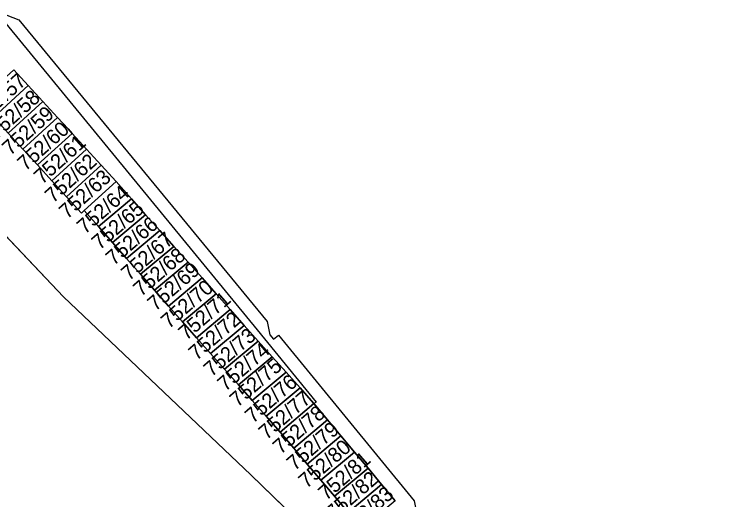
# Model space of a CAD drawing. Extents: x -263943 to -261149, y -1236934 to -1230686.
# Drawn here: x -262396.2 to -262300.1, y -1235372.3 to -1235306.7 of the extents above; entities that cross this region are included whole.
import ezdxf

# ---------------------------------------------------------------- set-up
doc = ezdxf.new("R2010")
doc.units = 0
for name, color, linetype in [('body_kn', 7, 'Continuous'), ('kladpar_druhypozemkov', 7, 'Continuous'), ('kladpar_hranice', 7, 'Continuous'), ('kladpar_parcelnecisla', 7, 'Continuous'), ('kladpar_plochy', 7, 'Continuous'), ('zappar_hrandruhpozemk', 7, 'Continuous'), ('zuob_linie', 7, 'Continuous'), ('zuob_plochy', 7, 'Continuous')]:
    doc.layers.add(name, color=color, linetype=linetype)

msp = doc.modelspace()

# ---------------------------------------------------------------- linework, layer by layer
at = {"layer": 'body_kn'}
for p, q in [((-262395.58, -1235307.42), (-262395.58, -1235307.42)), ((-262394.32, -1235316.33), (-262394.32, -1235316.33)), ((-262392.35, -1235318.48), (-262392.35, -1235318.48)), ((-262390.38, -1235320.64), (-262390.38, -1235320.64)), ((-262388.95, -1235322.2), (-262388.95, -1235322.2)), ((-262388.41, -1235322.79), (-262388.41, -1235322.79)), ((-262395.07, -1235324.91), (-262395.07, -1235324.91)), ((-262386.44, -1235324.94), (-262386.44, -1235324.94)), ((-262393.63, -1235326.48), (-262393.63, -1235326.48)), ((-262393.1, -1235327.06), (-262393.1, -1235327.06)), ((-262393.1, -1235327.06), (-262393.1, -1235327.06)), ((-262384.47, -1235327.1), (-262384.47, -1235327.1)), ((-262391.13, -1235329.21), (-262391.13, -1235329.21)), ((-262391.13, -1235329.21), (-262391.13, -1235329.21)), ((-262382.46, -1235329.29), (-262382.46, -1235329.29)), ((-262389.15, -1235331.36), (-262389.15, -1235331.36)), ((-262380.36, -1235331.64), (-262380.36, -1235331.64)), ((-262386.76, -1235333.24), (-262386.76, -1235333.24)), ((-262386.76, -1235333.24), (-262386.76, -1235333.24)), ((-262387.12, -1235333.57), (-262387.12, -1235333.57)), ((-262387.12, -1235333.57), (-262387.12, -1235333.57)), ((-262378.45, -1235333.79), (-262378.45, -1235333.79)), ((-262384.85, -1235335.4), (-262384.85, -1235335.4)), ((-262384.85, -1235335.4), (-262384.85, -1235335.4)), ((-262376.54, -1235335.93), (-262376.54, -1235335.93)), ((-262382.95, -1235337.55), (-262382.95, -1235337.55)), ((-262382.95, -1235337.55), (-262382.95, -1235337.55)), ((-262374.63, -1235338.07), (-262374.63, -1235338.07)), ((-262381.05, -1235339.7), (-262381.05, -1235339.7)), ((-262381.05, -1235339.7), (-262381.05, -1235339.7)), ((-262372.72, -1235340.21), (-262372.72, -1235340.21)), ((-262379.15, -1235341.85), (-262379.15, -1235341.85)), ((-262379.15, -1235341.85), (-262379.15, -1235341.85)), ((-262370.82, -1235342.34), (-262370.82, -1235342.34)), ((-262377.25, -1235344), (-262377.25, -1235344)), ((-262377.25, -1235344), (-262377.25, -1235344)), ((-262389.55, -1235344.89), (-262389.55, -1235344.89)), ((-262368.92, -1235344.48), (-262368.92, -1235344.48)), ((-262375.36, -1235346.14), (-262375.36, -1235346.14)), ((-262375.36, -1235346.14), (-262375.36, -1235346.14)), ((-262367.02, -1235346.62), (-262367.02, -1235346.62)), ((-262373.46, -1235348.28), (-262373.46, -1235348.28)), ((-262373.46, -1235348.28), (-262373.46, -1235348.28)), ((-262365.12, -1235348.75), (-262365.12, -1235348.75)), ((-262362.03, -1235348.23), (-262362.03, -1235348.23)), ((-262363.38, -1235349.34), (-262363.38, -1235349.34)), ((-262371.56, -1235350.42), (-262371.56, -1235350.42)), ((-262371.56, -1235350.42), (-262371.56, -1235350.42)), ((-262361.67, -1235350.03), (-262361.67, -1235350.03)), ((-262361.17, -1235350.64), (-262361.17, -1235350.64)), ((-262360.5, -1235350.09), (-262360.5, -1235350.09)), ((-262363.23, -1235350.87), (-262363.23, -1235350.87)), ((-262369.67, -1235352.55), (-262369.67, -1235352.55)), ((-262369.67, -1235352.55), (-262369.67, -1235352.55)), ((-262361.34, -1235352.99), (-262361.34, -1235352.99)), ((-262367.79, -1235354.68), (-262367.79, -1235354.68)), ((-262367.79, -1235354.68), (-262367.79, -1235354.68)), ((-262359.46, -1235355.1), (-262359.46, -1235355.1)), ((-262365.91, -1235356.81), (-262365.91, -1235356.81)), ((-262365.91, -1235356.81), (-262365.91, -1235356.81)), ((-262357.57, -1235357.22), (-262357.57, -1235357.22)), ((-262364.03, -1235358.93), (-262364.03, -1235358.93)), ((-262364.03, -1235358.93), (-262364.03, -1235358.93)), ((-262355.75, -1235359.27), (-262355.75, -1235359.27)), ((-262355.69, -1235359.34), (-262355.69, -1235359.34)), ((-262355.4, -1235359.15), (-262355.4, -1235359.15)), ((-262355.4, -1235359.15), (-262355.4, -1235359.15)), ((-262362.15, -1235361.05), (-262362.15, -1235361.05)), ((-262353.87, -1235361.52), (-262353.87, -1235361.52)), ((-262360.27, -1235363.18), (-262360.27, -1235363.18)), ((-262360.27, -1235363.18), (-262360.27, -1235363.18)), ((-262360.23, -1235363.22), (-262360.23, -1235363.22)), ((-262360.23, -1235363.22), (-262360.23, -1235363.22)), ((-262352.04, -1235363.7), (-262352.04, -1235363.7)), ((-262358.43, -1235365.34), (-262358.43, -1235365.34)), ((-262358.43, -1235365.34), (-262358.43, -1235365.34)), ((-262350.21, -1235365.88), (-262350.21, -1235365.88)), ((-262356.59, -1235367.51), (-262356.59, -1235367.51)), ((-262356.59, -1235367.51), (-262356.59, -1235367.51)), ((-262364.23, -1235368.95), (-262364.23, -1235368.95)), ((-262348.38, -1235368.07), (-262348.38, -1235368.07)), ((-262354.75, -1235369.68), (-262354.75, -1235369.68)), ((-262354.75, -1235369.68), (-262354.75, -1235369.68)), ((-262346.55, -1235370.26), (-262346.55, -1235370.26)), ((-262352.91, -1235371.86), (-262352.91, -1235371.86)), ((-262352.91, -1235371.86), (-262352.91, -1235371.86))]:
    msp.add_line(p, q, dxfattribs=at)
at = {"layer": 'kladpar_druhypozemkov'}
for p, q in [((-262395.8, -1235318.59), (-262395.8, -1235318.59)), ((-262393.9, -1235320.49), (-262393.9, -1235320.49)), ((-262391.9, -1235322.99), (-262391.9, -1235322.99)), ((-262389.75, -1235324.79), (-262389.75, -1235324.79)), ((-262387.8, -1235326.94), (-262387.8, -1235326.94)), ((-262385.8, -1235329.09), (-262385.8, -1235329.09)), ((-262383.71, -1235331.35), (-262383.71, -1235331.35)), ((-262381.56, -1235333.45), (-262381.56, -1235333.45)), ((-262379.71, -1235335.55), (-262379.71, -1235335.55)), ((-262377.81, -1235337.75), (-262377.81, -1235337.75)), ((-262375.91, -1235339.95), (-262375.91, -1235339.95)), ((-262373.96, -1235342), (-262373.96, -1235342)), ((-262372.16, -1235344.25), (-262372.16, -1235344.25)), ((-262370.11, -1235346.25), (-262370.11, -1235346.25)), ((-262368.26, -1235348.5), (-262368.26, -1235348.5)), ((-262366.41, -1235350.6), (-262366.41, -1235350.6)), ((-262364.56, -1235352.8), (-262364.56, -1235352.8)), ((-262362.81, -1235355), (-262362.81, -1235355)), ((-262360.86, -1235356.95), (-262360.86, -1235356.95)), ((-262358.96, -1235359.15), (-262358.96, -1235359.15)), ((-262357.11, -1235361.15), (-262357.11, -1235361.15)), ((-262355.31, -1235363.35), (-262355.31, -1235363.35)), ((-262353.56, -1235365.8), (-262353.56, -1235365.8)), ((-262351.51, -1235367.95), (-262351.51, -1235367.95)), ((-262349.91, -1235370.15), (-262349.91, -1235370.15)), ((-262347.91, -1235372.15), (-262347.91, -1235372.15))]:
    msp.add_line(p, q, dxfattribs=at)
at = {"layer": 'kladpar_hranice'}
for points in [[(-262397.23, -1235306.8), (-262395.58, -1235307.42), (-262362.03, -1235348.23), (-262361.67, -1235350.03), (-262361.17, -1235350.64), (-262360.5, -1235350.09), (-262342.12, -1235372.47)], [(-262400.99, -1235318.47), (-262396.28, -1235314.18), (-262394.32, -1235316.33), (-262399.02, -1235320.61), (-262400.99, -1235318.47)], [(-262344.7, -1235372.47), (-262346.55, -1235370.26), (-262348.38, -1235368.07), (-262350.21, -1235365.88), (-262352.04, -1235363.7), (-262353.87, -1235361.52), (-262355.69, -1235359.34), (-262355.75, -1235359.27), (-262357.57, -1235357.22), (-262359.46, -1235355.1), (-262361.34, -1235352.99), (-262363.23, -1235350.87), (-262365.12, -1235348.75), (-262367.02, -1235346.62), (-262368.92, -1235344.48), (-262370.82, -1235342.34), (-262372.72, -1235340.21), (-262374.63, -1235338.07), (-262376.54, -1235335.93), (-262378.45, -1235333.79), (-262380.36, -1235331.64), (-262382.46, -1235329.29), (-262384.47, -1235327.1), (-262386.44, -1235324.94), (-262388.41, -1235322.79), (-262388.95, -1235322.2), (-262390.38, -1235320.64), (-262392.35, -1235318.48), (-262394.32, -1235316.33), (-262396.28, -1235314.18)], [(-262399.02, -1235320.61), (-262394.32, -1235316.33), (-262392.35, -1235318.48), (-262397.05, -1235322.76), (-262399.02, -1235320.61)], [(-262397.05, -1235322.76), (-262392.35, -1235318.48), (-262390.38, -1235320.64), (-262395.07, -1235324.91), (-262397.05, -1235322.76)], [(-262393.1, -1235327.06), (-262393.63, -1235326.48), (-262395.07, -1235324.91), (-262390.38, -1235320.64), (-262388.95, -1235322.2), (-262388.41, -1235322.79), (-262393.1, -1235327.06)], [(-262397.05, -1235322.76), (-262395.07, -1235324.91), (-262393.63, -1235326.48), (-262393.1, -1235327.06), (-262391.13, -1235329.21), (-262389.15, -1235331.36), (-262387.12, -1235333.57), (-262386.76, -1235333.24), (-262384.85, -1235335.4), (-262382.95, -1235337.55), (-262381.05, -1235339.7), (-262379.15, -1235341.85), (-262377.25, -1235344), (-262375.36, -1235346.14), (-262373.46, -1235348.28), (-262371.56, -1235350.42), (-262369.67, -1235352.55), (-262367.79, -1235354.68), (-262365.91, -1235356.81), (-262364.03, -1235358.93), (-262362.15, -1235361.05), (-262360.27, -1235363.18), (-262360.23, -1235363.22), (-262358.43, -1235365.34), (-262356.59, -1235367.51), (-262354.75, -1235369.68), (-262352.91, -1235371.86), (-262351.06, -1235374.04)], [(-262393.1, -1235327.06), (-262388.41, -1235322.79), (-262386.44, -1235324.94), (-262391.13, -1235329.21), (-262393.1, -1235327.06)], [(-262391.13, -1235329.21), (-262386.44, -1235324.94), (-262384.47, -1235327.1), (-262389.15, -1235331.36), (-262391.13, -1235329.21)], [(-262387.12, -1235333.57), (-262389.15, -1235331.36), (-262384.47, -1235327.1), (-262382.46, -1235329.29), (-262386.76, -1235333.24), (-262387.12, -1235333.57)], [(-262386.76, -1235333.24), (-262382.46, -1235329.29), (-262380.36, -1235331.64), (-262384.85, -1235335.4), (-262386.76, -1235333.24)], [(-262384.85, -1235335.4), (-262380.36, -1235331.64), (-262378.45, -1235333.79), (-262382.95, -1235337.55), (-262384.85, -1235335.4)], [(-262400.65, -1235333.22), (-262389.55, -1235344.89), (-262364.23, -1235368.95), (-262342.8, -1235389.74), (-262317.48, -1235415.4), (-262307.94, -1235425.05), (-262302.34, -1235430.86), (-262320.6, -1235447.09), (-262323.09, -1235448.6), (-262335.05, -1235448.5), (-262342.87, -1235448.75), (-262346.7, -1235449.76), (-262349.72, -1235452.01), (-262354.97, -1235458.05), (-262370.19, -1235473.58), (-262395.03, -1235450.14), (-262423.63, -1235423.11)], [(-262342.8, -1235389.74), (-262364.23, -1235368.95), (-262389.55, -1235344.89), (-262400.65, -1235333.22)], [(-262382.95, -1235337.55), (-262378.45, -1235333.79), (-262376.54, -1235335.93), (-262381.05, -1235339.7), (-262382.95, -1235337.55)], [(-262381.05, -1235339.7), (-262376.54, -1235335.93), (-262374.63, -1235338.07), (-262379.15, -1235341.85), (-262381.05, -1235339.7)], [(-262379.15, -1235341.85), (-262374.63, -1235338.07), (-262372.72, -1235340.21), (-262377.25, -1235344), (-262379.15, -1235341.85)], [(-262377.25, -1235344), (-262372.72, -1235340.21), (-262370.82, -1235342.34), (-262375.36, -1235346.14), (-262377.25, -1235344)], [(-262375.36, -1235346.14), (-262370.82, -1235342.34), (-262368.92, -1235344.48), (-262373.46, -1235348.28), (-262375.36, -1235346.14)], [(-262373.46, -1235348.28), (-262368.92, -1235344.48), (-262367.02, -1235346.62), (-262371.56, -1235350.42), (-262373.46, -1235348.28)], [(-262371.56, -1235350.42), (-262367.02, -1235346.62), (-262365.12, -1235348.75), (-262369.67, -1235352.55), (-262371.56, -1235350.42)], [(-262369.67, -1235352.55), (-262365.12, -1235348.75), (-262363.23, -1235350.87), (-262367.79, -1235354.68), (-262369.67, -1235352.55)], [(-262367.79, -1235354.68), (-262363.23, -1235350.87), (-262361.34, -1235352.99), (-262365.91, -1235356.81), (-262367.79, -1235354.68)], [(-262365.91, -1235356.81), (-262361.34, -1235352.99), (-262359.46, -1235355.1), (-262364.03, -1235358.93), (-262365.91, -1235356.81)], [(-262364.03, -1235358.93), (-262359.46, -1235355.1), (-262357.57, -1235357.22), (-262362.15, -1235361.05), (-262364.03, -1235358.93)], [(-262360.27, -1235363.18), (-262362.15, -1235361.05), (-262357.57, -1235357.22), (-262355.75, -1235359.27), (-262355.69, -1235359.34), (-262360.27, -1235363.18)], [(-262360.23, -1235363.22), (-262360.27, -1235363.18), (-262355.69, -1235359.34), (-262353.87, -1235361.52), (-262358.43, -1235365.34), (-262360.23, -1235363.22)], [(-262358.43, -1235365.34), (-262353.87, -1235361.52), (-262352.04, -1235363.7), (-262356.59, -1235367.51), (-262358.43, -1235365.34)], [(-262356.59, -1235367.51), (-262352.04, -1235363.7), (-262350.21, -1235365.88), (-262354.75, -1235369.68), (-262356.59, -1235367.51)], [(-262354.75, -1235369.68), (-262350.21, -1235365.88), (-262348.38, -1235368.07), (-262352.91, -1235371.86), (-262354.75, -1235369.68)], [(-262352.91, -1235371.86), (-262348.38, -1235368.07), (-262346.55, -1235370.26), (-262351.06, -1235374.04), (-262352.91, -1235371.86)], [(-262351.06, -1235374.04), (-262346.55, -1235370.26), (-262344.7, -1235372.47), (-262349.2, -1235376.23), (-262351.06, -1235374.04)]]:
    msp.add_lwpolyline(points, dxfattribs=at)
at = {"layer": 'kladpar_plochy'}
for p, q in [((-262400.65, -1235333.22), (-262389.55, -1235344.89)), ((-262389.55, -1235344.89), (-262364.23, -1235368.95)), ((-262364.23, -1235368.95), (-262342.8, -1235389.74))]:
    msp.add_line(p, q, dxfattribs=at)
for points in [[(-262397.23, -1235306.8), (-262395.58, -1235307.42), (-262362.03, -1235348.23), (-262361.67, -1235350.03), (-262361.17, -1235350.64), (-262360.5, -1235350.09), (-262342.12, -1235372.47)], [(-262344.7, -1235372.47), (-262346.55, -1235370.26), (-262348.38, -1235368.07), (-262350.21, -1235365.88), (-262352.04, -1235363.7), (-262353.87, -1235361.52), (-262355.69, -1235359.34), (-262355.75, -1235359.27), (-262357.57, -1235357.22), (-262359.46, -1235355.1), (-262361.34, -1235352.99), (-262363.23, -1235350.87), (-262365.12, -1235348.75), (-262367.02, -1235346.62), (-262368.92, -1235344.48), (-262370.82, -1235342.34), (-262372.72, -1235340.21), (-262374.63, -1235338.07), (-262376.54, -1235335.93), (-262378.45, -1235333.79), (-262380.36, -1235331.64), (-262382.46, -1235329.29), (-262384.47, -1235327.1), (-262386.44, -1235324.94), (-262388.41, -1235322.79), (-262388.95, -1235322.2), (-262390.38, -1235320.64), (-262392.35, -1235318.48), (-262394.32, -1235316.33), (-262396.28, -1235314.18)], [(-262397.05, -1235322.76), (-262395.07, -1235324.91), (-262393.63, -1235326.48), (-262393.1, -1235327.06), (-262391.13, -1235329.21), (-262389.15, -1235331.36), (-262387.12, -1235333.57), (-262386.76, -1235333.24), (-262384.85, -1235335.4), (-262382.95, -1235337.55), (-262381.05, -1235339.7), (-262379.15, -1235341.85), (-262377.25, -1235344), (-262375.36, -1235346.14), (-262373.46, -1235348.28), (-262371.56, -1235350.42), (-262369.67, -1235352.55), (-262367.79, -1235354.68), (-262365.91, -1235356.81), (-262364.03, -1235358.93), (-262362.15, -1235361.05), (-262360.27, -1235363.18), (-262360.23, -1235363.22), (-262358.43, -1235365.34), (-262356.59, -1235367.51), (-262354.75, -1235369.68), (-262352.91, -1235371.86), (-262351.06, -1235374.04)], [(-262342.8, -1235389.74), (-262364.23, -1235368.95), (-262389.55, -1235344.89), (-262400.65, -1235333.22)]]:
    msp.add_lwpolyline(points, dxfattribs=at)
for points in [[(-262400.99, -1235318.47), (-262396.28, -1235314.18), (-262394.32, -1235316.33), (-262399.02, -1235320.61)], [(-262399.02, -1235320.61), (-262394.32, -1235316.33), (-262392.35, -1235318.48), (-262397.05, -1235322.76)], [(-262397.05, -1235322.76), (-262392.35, -1235318.48), (-262390.38, -1235320.64), (-262395.07, -1235324.91)], [(-262393.1, -1235327.06), (-262393.63, -1235326.48), (-262395.07, -1235324.91), (-262390.38, -1235320.64), (-262388.95, -1235322.2), (-262388.41, -1235322.79)], [(-262393.1, -1235327.06), (-262388.41, -1235322.79), (-262386.44, -1235324.94), (-262391.13, -1235329.21)], [(-262391.13, -1235329.21), (-262386.44, -1235324.94), (-262384.47, -1235327.1), (-262389.15, -1235331.36)], [(-262387.12, -1235333.57), (-262389.15, -1235331.36), (-262384.47, -1235327.1), (-262382.46, -1235329.29), (-262386.76, -1235333.24)], [(-262386.76, -1235333.24), (-262382.46, -1235329.29), (-262380.36, -1235331.64), (-262384.85, -1235335.4)], [(-262384.85, -1235335.4), (-262380.36, -1235331.64), (-262378.45, -1235333.79), (-262382.95, -1235337.55)], [(-262382.95, -1235337.55), (-262378.45, -1235333.79), (-262376.54, -1235335.93), (-262381.05, -1235339.7)], [(-262381.05, -1235339.7), (-262376.54, -1235335.93), (-262374.63, -1235338.07), (-262379.15, -1235341.85)], [(-262379.15, -1235341.85), (-262374.63, -1235338.07), (-262372.72, -1235340.21), (-262377.25, -1235344)], [(-262377.25, -1235344), (-262372.72, -1235340.21), (-262370.82, -1235342.34), (-262375.36, -1235346.14)], [(-262375.36, -1235346.14), (-262370.82, -1235342.34), (-262368.92, -1235344.48), (-262373.46, -1235348.28)], [(-262373.46, -1235348.28), (-262368.92, -1235344.48), (-262367.02, -1235346.62), (-262371.56, -1235350.42)], [(-262371.56, -1235350.42), (-262367.02, -1235346.62), (-262365.12, -1235348.75), (-262369.67, -1235352.55)], [(-262369.67, -1235352.55), (-262365.12, -1235348.75), (-262363.23, -1235350.87), (-262367.79, -1235354.68)], [(-262367.79, -1235354.68), (-262363.23, -1235350.87), (-262361.34, -1235352.99), (-262365.91, -1235356.81)], [(-262365.91, -1235356.81), (-262361.34, -1235352.99), (-262359.46, -1235355.1), (-262364.03, -1235358.93)], [(-262364.03, -1235358.93), (-262359.46, -1235355.1), (-262357.57, -1235357.22), (-262362.15, -1235361.05)], [(-262360.27, -1235363.18), (-262362.15, -1235361.05), (-262357.57, -1235357.22), (-262355.75, -1235359.27), (-262355.69, -1235359.34)], [(-262360.23, -1235363.22), (-262360.27, -1235363.18), (-262355.69, -1235359.34), (-262353.87, -1235361.52), (-262358.43, -1235365.34)], [(-262358.43, -1235365.34), (-262353.87, -1235361.52), (-262352.04, -1235363.7), (-262356.59, -1235367.51)], [(-262356.59, -1235367.51), (-262352.04, -1235363.7), (-262350.21, -1235365.88), (-262354.75, -1235369.68)], [(-262354.75, -1235369.68), (-262350.21, -1235365.88), (-262348.38, -1235368.07), (-262352.91, -1235371.86)], [(-262352.91, -1235371.86), (-262348.38, -1235368.07), (-262346.55, -1235370.26), (-262351.06, -1235374.04)], [(-262351.06, -1235374.04), (-262346.55, -1235370.26), (-262344.7, -1235372.47), (-262349.2, -1235376.23)]]:
    msp.add_lwpolyline(points, close=True, dxfattribs=at)
at = {"layer": 'zappar_hrandruhpozemk'}
msp.add_line((-262355.4, -1235359.15), (-262355.69, -1235359.34), dxfattribs=at)
msp.add_lwpolyline([(-262398.46, -1235306.68), (-262363.38, -1235349.34), (-262355.4, -1235359.15)], dxfattribs=at)
at = {"layer": 'zuob_linie'}
msp.add_lwpolyline([(-262397.23, -1235306.8), (-262395.58, -1235307.42), (-262362.03, -1235348.23), (-262361.67, -1235350.03), (-262361.17, -1235350.64), (-262360.5, -1235350.09), (-262342.12, -1235372.47), (-262341.78, -1235374.28), (-262341.27, -1235374.89), (-262340.59, -1235374.34), (-262333.74, -1235382.65), (-262325.15, -1235393.07), (-262324.81, -1235394.87), (-262324.29, -1235395.5), (-262323.61, -1235394.94), (-262306.15, -1235416.32), (-262304.38, -1235420.43), (-262303.93, -1235421.08), (-262303.21, -1235420.58), (-262300.13, -1235425.15)], dxfattribs=at)
at = {"layer": 'zuob_plochy'}
msp.add_lwpolyline([(-262397.23, -1235306.8), (-262395.58, -1235307.42), (-262362.03, -1235348.23), (-262361.67, -1235350.03), (-262361.17, -1235350.64), (-262360.5, -1235350.09), (-262342.12, -1235372.47), (-262341.78, -1235374.28), (-262341.27, -1235374.89), (-262340.59, -1235374.34), (-262333.74, -1235382.65), (-262325.15, -1235393.07), (-262324.81, -1235394.87), (-262324.29, -1235395.5), (-262323.61, -1235394.94), (-262306.15, -1235416.32), (-262304.38, -1235420.43), (-262303.93, -1235421.08), (-262303.21, -1235420.58), (-262300.13, -1235425.15)], dxfattribs=at)

# ---------------------------------------------------------------- texts
at = {"layer": 'kladpar_parcelnecisla'}
for s, rotation, p in [('752/57', 42, (-262400.501, -1235321.427)), ('752/58', 42, (-262398.634, -1235323.684)), ('752/59', 42, (-262396.756, -1235325.879)), ('752/60', 42, (-262394.699, -1235327.963)), ('752/61', 42, (-262392.451, -1235329.768)), ('752/62', 42, (-262390.96, -1235332.31)), ('752/63', 42, (-262389.051, -1235334.47)), ('752/64', 41, (-262386.666, -1235336.499)), ('752/65', 41, (-262384.667, -1235338.635)), ('752/66', 41, (-262382.766, -1235340.749)), ('752/67', 41, (-262380.69, -1235342.818)), ('752/68', 41, (-262379.063, -1235344.954)), ('752/69', 41, (-262377.126, -1235346.919)), ('752/70', 41, (-262375.304, -1235349.298)), ('752/71', 41, (-262372.941, -1235350.869)), ('752/72', 41, (-262371.565, -1235353.584)), ('752/73', 41, (-262369.537, -1235355.805)), ('752/74', 41, (-262367.66, -1235357.778)), ('752/75', 41, (-262366.012, -1235359.904)), ('752/76', 41, (-262363.94, -1235362.088)), ('752/77', 41, (-262362.094, -1235364.327)), ('752/78', 41, (-262360.178, -1235366.293)), ('752/79', 41, (-262358.29, -1235368.488)), ('752/80', 41, (-262356.693, -1235370.89)), ('752/81', 41, (-262354.03, -1235372.521)), ('752/82', 41, (-262353.005, -1235375.176)), ('752/83', 41, (-262350.927, -1235377.216))]:
    msp.add_text(s, height=2, rotation=rotation, dxfattribs=at).set_placement(p)

doc.saveas('drawing.dxf')
